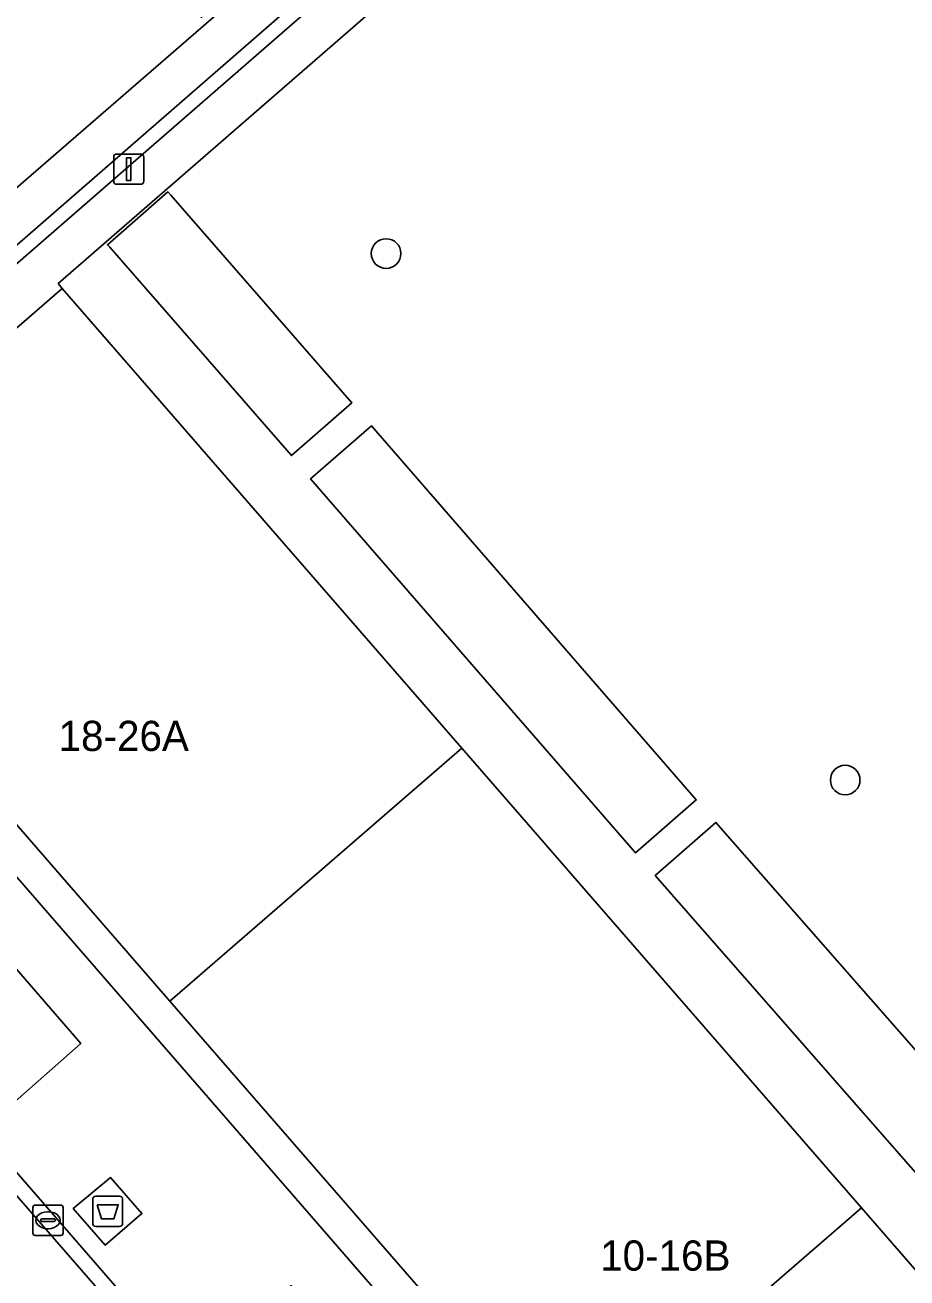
# Model space of a CAD drawing. Extents: x 155887 to 156869, y 383880 to 384678.
# Drawn here: x 156620.38 to 156649.55, y 383945.04 to 383986.49 of the extents above; entities that cross this region are included whole.
import ezdxf

# ---------------------------------------------------------------- set-up
doc = ezdxf.new("R2010")
doc.units = 0
for name, color, linetype in [('IMGEO_Afval_apart_plaats', 7, 'Continuous'), ('IMGEO_Boom', 7, 'Continuous'), ('IMGEO_Erf', 7, 'Continuous'), ('IMGEO_Kolk', 7, 'Continuous'), ('IMGEO_Lichtmast', 7, 'Continuous'), ('IMGEO_Pand', 7, 'Continuous'), ('IMGEO_Pand_nummerreeks', 7, 'Continuous'), ('IMGEO_Parkeervlak_open', 7, 'Continuous'), ('IMGEO_Rijbaan_lokaal_gesloten', 7, 'Continuous'), ('IMGEO_Rijbaan_lokaal_open', 7, 'Continuous'), ('IMGEO_Voetpad_gesloten', 7, 'Continuous'), ('IMGEO_Voetpad_open', 7, 'Continuous')]:
    doc.layers.add(name, color=color, linetype=linetype)

msp = doc.modelspace()

# ---------------------------------------------------------------- linework, layer by layer
at = {"layer": 'IMGEO_Afval_apart_plaats'}
for p, q in [((156622.713, 383947.742), (156623.503, 383947.742)), ((156623.503, 383947.742), (156622.713, 383947.742)), ((156622.613, 383946.842), (156622.613, 383947.642)), ((156622.613, 383947.642), (156622.613, 383946.842)), ((156623.603, 383947.642), (156623.603, 383946.842)), ((156623.603, 383946.842), (156623.603, 383947.642)), ((156623.503, 383946.742), (156622.713, 383946.742)), ((156622.713, 383946.742), (156623.503, 383946.742))]:
    msp.add_line(p, q, dxfattribs=at)
msp.add_lwpolyline([(156622.756, 383947.456), (156623.46, 383947.456), (156623.311, 383946.986), (156622.905, 383946.986), (156622.756, 383947.456)], dxfattribs=at)
for centre, start, end in [((156622.713, 383947.642), 90, 180), ((156622.713, 383947.642), 90, 180), ((156623.503, 383947.642), 0, 90), ((156623.503, 383947.642), 360, 90), ((156622.713, 383946.842), 180, 270), ((156622.713, 383946.842), 180, 270), ((156623.503, 383946.842), 270, 0), ((156623.503, 383946.842), 270, 0)]:
    msp.add_arc(centre, 0.1, start, end, dxfattribs=at)
at = {"layer": 'IMGEO_Boom'}
for centre in [(156632.319, 383978.926), (156647.507, 383961.507)]:
    msp.add_circle(centre, 0.489, dxfattribs=at)
at = {"layer": 'IMGEO_Erf'}
msp.add_lwpolyline([(156646.851, 384000), (156621.473, 383977.93), (156621.607, 383977.767), (156634.828, 383962.561), (156648.049, 383947.354), (156661.304, 383932.108), (156664.506, 383940.92), (156671.051, 383958.927), (156677.45, 383976.534), (156683.925, 383994.35)], dxfattribs=at)
for points in [[(156622.256, 383991.321), (156624.206, 383993.005), (156620.952, 383996.767), (156616.412, 383992.824), (156611.871, 383988.88), (156615.191, 383985.036), (156619.232, 383980.357), (156628.341, 383988.255), (156628.197, 383988.421), (156628.157, 383988.43), (156626.207, 383986.746)], [(156631.191, 383973.99), (156629.188, 383972.242), (156623.176, 383979.133), (156623.101, 383979.219), (156625.104, 383980.966), (156625.201, 383980.854)], [(156642.581, 383960.852), (156640.567, 383959.102), (156629.818, 383971.472), (156631.832, 383973.221)], [(156654.029, 383947.784), (156652.022, 383946.024), (156641.221, 383958.348), (156643.229, 383960.108)]]:
    msp.add_lwpolyline(points, close=True, dxfattribs=at)
at = {"layer": 'IMGEO_Kolk'}
for p, q in [((156620.635, 383946.518), (156620.635, 383947.37)), ((156620.71, 383947.444), (156621.562, 383947.444)), ((156621.636, 383947.37), (156621.636, 383946.518)), ((156620.894, 383946.938), (156620.894, 383946.95)), ((156621.332, 383946.901), (156620.934, 383946.901)), ((156620.937, 383946.987), (156621.335, 383946.987)), ((156621.123, 383947.224), (156621.148, 383947.224)), ((156621.378, 383946.95), (156621.378, 383946.938)), ((156621.146, 383946.664), (156621.121, 383946.664)), ((156621.562, 383946.444), (156620.71, 383946.444))]:
    msp.add_line(p, q, dxfattribs=at)
for points in [[(156620.635, 383946.518), (156620.635, 383947.37)], [(156620.71, 383947.444), (156621.562, 383947.444)], [(156621.636, 383947.37), (156621.636, 383946.518)], [(156621.562, 383946.444), (156620.71, 383946.444)]]:
    msp.add_lwpolyline(points, dxfattribs=at)
for centre, radius, start, end in [((156620.712, 383947.368), 0.0765, 91.552, 178.448), ((156620.712, 383947.368), 0.0765, 91.552, 178.448), ((156621.56, 383947.368), 0.0765, 1.552, 88.448), ((156621.56, 383947.368), 0.0765, 1.552, 88.448), ((156620.934, 383946.947), 0.0403, 85.8775, 175.7526), ((156620.931, 383946.937), 0.0366, 178.938, 274.7102), ((156621.335, 383946.944), 0.043, 264.8664, 352.4533), ((156621.339, 383946.949), 0.0386, 1.7309, 96.639), ((156620.712, 383946.52), 0.0765, 181.552, 268.448), ((156620.712, 383946.52), 0.0765, 181.552, 268.448), ((156621.56, 383946.52), 0.0765, 271.552, 358.448), ((156621.56, 383946.52), 0.0765, 271.552, 358.448)]:
    msp.add_arc(centre, radius, start, end, dxfattribs=at)
for centre, major_axis, ratio, start_param, end_param in [((156621.122, 383946.944), (-0.387, 0.002), 0.722429, 4.712389, 7.853982), ((156621.147, 383946.944), (-0.39, 0.002), 0.717154, 1.570796, 4.712389)]:
    msp.add_ellipse(centre, major_axis=major_axis, ratio=ratio, start_param=start_param, end_param=end_param, dxfattribs=at)
at = {"layer": 'IMGEO_Lichtmast'}
for p, q in [((156623.31, 383981.319), (156623.31, 383982.119)), ((156623.31, 383982.119), (156623.31, 383981.319)), ((156623.41, 383982.219), (156624.2, 383982.219)), ((156624.2, 383982.219), (156623.41, 383982.219)), ((156624.3, 383982.119), (156624.3, 383981.319)), ((156624.3, 383981.319), (156624.3, 383982.119)), ((156624.2, 383981.219), (156623.41, 383981.219)), ((156623.41, 383981.219), (156624.2, 383981.219))]:
    msp.add_line(p, q, dxfattribs=at)
msp.add_lwpolyline([(156623.73, 383982.094), (156623.88, 383982.094), (156623.88, 383981.344), (156623.73, 383981.344), (156623.73, 383982.094)], dxfattribs=at)
for centre, start, end in [((156623.41, 383982.119), 90, 180), ((156623.41, 383982.119), 90, 180), ((156624.2, 383982.119), 0, 90), ((156624.2, 383982.119), 360, 90), ((156623.41, 383981.319), 180, 270), ((156623.41, 383981.319), 180, 270), ((156624.2, 383981.319), 270, 0), ((156624.2, 383981.319), 270, 0)]:
    msp.add_arc(centre, 0.1, start, end, dxfattribs=at)
at = {"layer": 'IMGEO_Pand'}
for points in [[(156623.176, 383979.133), (156629.188, 383972.242), (156631.191, 383973.99), (156625.201, 383980.854), (156625.104, 383980.966), (156623.101, 383979.219)], [(156634.828, 383962.561), (156621.607, 383977.767), (156611.955, 383969.403), (156625.17, 383954.192)], [(156629.818, 383971.472), (156640.567, 383959.102), (156642.581, 383960.852), (156631.832, 383973.221)], [(156648.049, 383947.354), (156634.828, 383962.561), (156625.17, 383954.192), (156638.385, 383938.981)], [(156643.229, 383960.108), (156641.221, 383958.348), (156652.022, 383946.024), (156654.029, 383947.784)], [(156661.304, 383932.108), (156648.049, 383947.354), (156638.385, 383938.981), (156651.646, 383923.717)]]:
    msp.add_lwpolyline(points, close=True, dxfattribs=at)
at = {"layer": 'IMGEO_Parkeervlak_open'}
msp.add_lwpolyline([(156618.912, 383949.885), (156622.22, 383952.787), (156609.604, 383967.363), (156606.226, 383964.383)], close=True, dxfattribs=at)
at = {"layer": 'IMGEO_Rijbaan_lokaal_gesloten'}
msp.add_lwpolyline([(156650.086, 383913.301), (156630.384, 383935.946), (156605.883, 383964.081), (156603.554, 383966.725), (156574.636, 384000), (156565.483, 384010.532), (156529.628, 384051.804)], dxfattribs=at)
at = {"layer": 'IMGEO_Rijbaan_lokaal_open'}
msp.add_lwpolyline([(156650.441, 383913.603), (156645.704, 383919.064), (156645.025, 383919.822), (156631.453, 383935.472), (156630.78, 383936.216), (156625.882, 383941.86), (156618.912, 383949.885), (156606.226, 383964.383), (156605.883, 383964.081), (156630.384, 383935.946), (156650.086, 383913.301)], dxfattribs=at)
at = {"layer": 'IMGEO_Voetpad_gesloten'}
msp.add_lwpolyline([(156623.197, 383948.362), (156621.971, 383947.328), (156623.03, 383946.119), (156624.24, 383947.162)], close=True, dxfattribs=at)
at = {"layer": 'IMGEO_Voetpad_open'}
for points in [[(156610.824, 383970.521), (156644.7, 384000), (156648.386, 384003.208), (156648.083, 384003.559), (156643.992, 384000), (156610.517, 383970.878)], [(156610.824, 383970.521), (156610.517, 383970.878), (156643.992, 384000), (156648.083, 384003.559), (156648.386, 384003.208), (156644.7, 384000)], [(156635.435, 383940.644), (156662.111, 383909.928), (156664.695, 383908.697), (156651.646, 383923.717), (156638.385, 383938.981), (156625.17, 383954.192), (156611.955, 383969.403), (156611.103, 383968.653)], [(156635.435, 383940.644), (156611.103, 383968.653), (156609.604, 383967.363), (156622.22, 383952.787), (156618.912, 383949.885), (156625.882, 383941.86), (156629.17, 383944.785), (156634.101, 383939.133), (156630.78, 383936.216), (156631.453, 383935.472), (156634.764, 383938.382), (156648.363, 383922.735), (156649.012, 383921.996), (156656.543, 383913.299), (156654.022, 383911.101), (156665.453, 383904.527), (156666.298, 383906.852), (156664.695, 383908.697), (156662.111, 383909.928)], [(156623.03, 383946.119), (156621.971, 383947.328), (156623.197, 383948.362), (156624.24, 383947.162)]]:
    msp.add_lwpolyline(points, close=True, dxfattribs=at)
msp.add_lwpolyline([(156628.341, 383988.255), (156619.232, 383980.357), (156609.595, 383971.968), (156608.736, 383971.231), (156611.103, 383968.653), (156611.955, 383969.403), (156621.607, 383977.767), (156621.473, 383977.93), (156646.851, 384000)], dxfattribs=at)

# ---------------------------------------------------------------- texts
at = {"layer": 'IMGEO_Pand_nummerreeks'}
for s, p in [('18-26A', (156621.484, 383962.468)), ('10-16B', (156639.399, 383945.277))]:
    msp.add_text(s, height=1, dxfattribs=at).set_placement(p)

doc.saveas('drawing.dxf')
